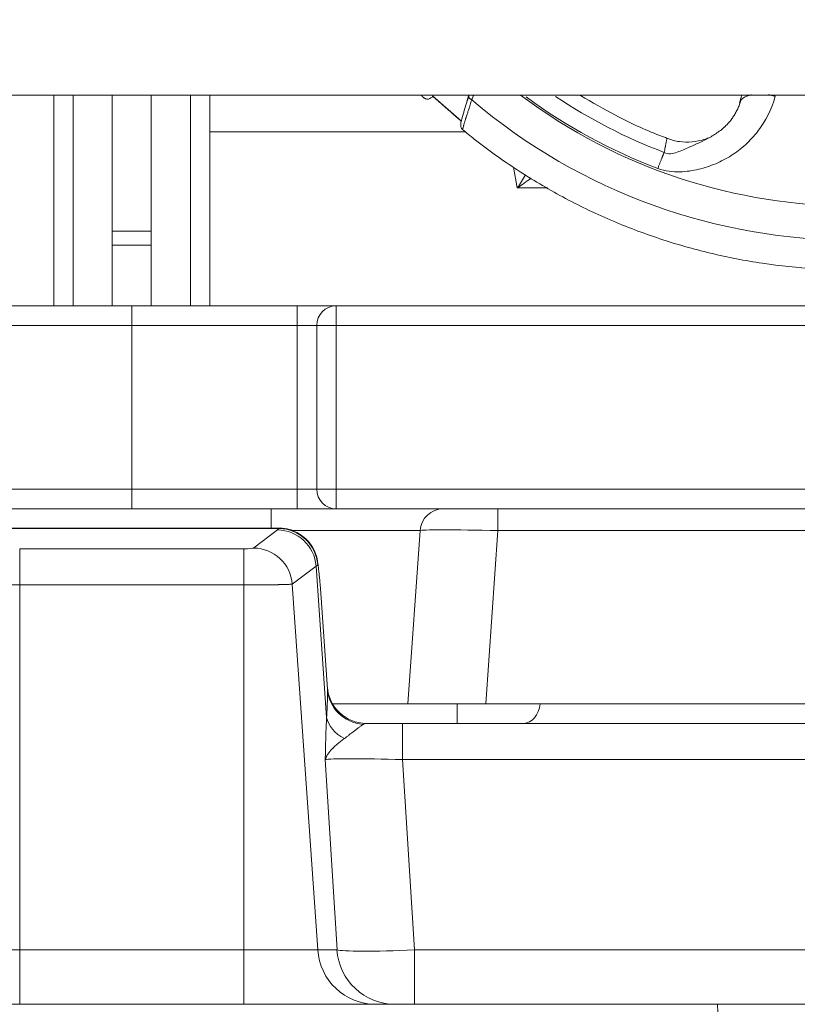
# Model space of a CAD drawing. Header units: millimetres. Extents: x -10 to 594, y 0 to 420.
# Tile 615 of 656: x 462 to 471, y 141 to 154. Entities that reach past the tile are written whole.
import ezdxf

# ---------------------------------------------------------------- set-up
doc = ezdxf.new("R2010")
doc.units = ezdxf.units.MM
doc.layers.add('1', color=7, linetype='Continuous', true_color=0xffffff)
doc.styles.add('Calibri', font='txt')
doc.dimstyles.get("Standard").update_dxf_attribs({"dimtxt": 0.18, "dimasz": 0.18, "dimexe": 0.18, "dimexo": 0.0625, "dimgap": 0.09, "dimtad": 0, "dimtih": 1, "dimtoh": 1, "dimdec": 4, "dimzin": 0, "dimdsep": 46, "dimtxsty": 'Standard', "dimcen": 0.09, "dimadec": 0, "dimazin": 0, "dimtfac": 1, "dimtdec": 4, "dimtofl": 0, "dimtmove": 0, "dimatfit": 3, "dimfxl": 0, "dimtolj": 1, "dimtzin": 0, "dimarcsym": 0})

# ---------------------------------------------------------------- blocks, each defined once
blk = doc.blocks.new('_U14')
at = {"layer": '1', "color": 18, "lineweight": 13}
for p, q in [((426.917, 131.344), (426.917, 193.658)), ((499.013, 131.344), (499.013, 193.658)), ((426.917, 191.658), (456.738, 191.658)), ((499.013, 191.658), (469.191, 191.658))]:
    blk.add_line(p, q, dxfattribs=at)
at = {"layer": '1', "color": 18}
for points in [[(426.917, 191.658), (430.417, 192.596), (430.417, 190.72)], [(499.013, 191.658), (495.513, 190.72), (495.513, 192.596)]]:
    blk.add_solid(points, dxfattribs=at)
at = {"layer": '1', "color": 18, "linetype": 'Continuous', "lineweight": 13, "char_height": 3.5, "attachment_point": 7, "line_spacing_factor": 1.399613, "style": 'Calibri'}
for s, insert in [('\\fCalibri|b0|i0;\\W1.0000;1.44', (458.424, 188.674)), ('\\fCalibri|b0|i0;\\W1.0000;DEFLATED TUBE WIDTH', (436.94, 181.665))]:
    blk.add_mtext(s, dxfattribs=dict(at, insert=insert))

msp = doc.modelspace()

# ---------------------------------------------------------------- linework, layer by layer
at = {"layer": '1', "color": 155, "linetype": 'Continuous', "lineweight": 18}
for p, q in [((444.826, 152.64), (481.105, 152.64)), ((461.965, 149.94), (461.965, 152.64)), ((462.715, 152.64), (462.715, 150.896)), ((463.215, 152.64), (463.215, 150.896)), ((463.965, 152.64), (463.965, 149.94)), ((466.818, 152.629), (467.189, 152.305)), ((466.818, 152.629), (467.189, 152.305)), ((462.715, 150.718), (462.715, 150.896)), ((463.215, 150.896), (463.215, 150.718)), ((462.715, 150.718), (462.715, 149.94)), ((463.215, 150.718), (463.215, 149.94)), ((460.847, 149.94), (462.965, 149.94)), ((460.847, 149.94), (462.965, 149.94)), ((462.965, 149.94), (465.082, 149.94)), ((462.965, 149.94), (465.082, 149.94)), ((465.583, 149.94), (465.082, 149.94)), ((465.583, 149.94), (465.082, 149.94)), ((465.583, 149.94), (484.431, 149.94)), ((465.583, 149.94), (484.431, 149.94)), ((465.333, 147.59), (465.333, 149.69)), ((465.333, 147.59), (465.333, 149.69)), ((462.965, 147.34), (460.847, 147.34)), ((462.965, 147.34), (460.847, 147.34)), ((462.965, 147.34), (465.082, 147.34)), ((462.965, 147.34), (465.082, 147.34)), ((465.082, 147.34), (465.583, 147.34)), ((465.082, 147.34), (465.583, 147.34)), ((481.449, 147.34), (465.583, 147.34)), ((481.449, 147.34), (465.583, 147.34)), ((461.077, 147.09), (464.852, 147.09)), ((464.852, 147.09), (464.861, 147.09)), ((466.502, 144.84), (466.658, 147.061)), ((465.381, 146.32), (465.472, 145.029)), ((466.502, 144.84), (465.536, 144.84)), ((467.5, 144.84), (466.502, 144.84)), ((467.5, 144.84), (474.772, 144.84)), ((465.969, 144.59), (466.433, 144.59)), ((466.433, 144.59), (478.936, 144.59))]:
    msp.add_line(p, q, dxfattribs=at)
at = {"layer": '1', "color": 155, "linetype": 'Continuous', "lineweight": 13}
for p, q in [((462.215, 152.64), (462.215, 149.94)), ((463.715, 149.94), (463.715, 152.64)), ((467.237, 152.17), (463.965, 152.17)), ((467.903, 151.451), (467.852, 151.718)), ((468.29, 151.451), (467.903, 151.451)), ((462.715, 150.896), (463.215, 150.896)), ((463.215, 150.718), (462.715, 150.718)), ((465.583, 149.94), (465.583, 149.69)), ((465.583, 149.94), (465.583, 149.69)), ((462.964, 149.69), (460.847, 149.69)), ((462.964, 149.69), (460.847, 149.69)), ((462.964, 149.69), (462.965, 149.69)), ((462.964, 147.59), (462.964, 149.69)), ((462.964, 147.59), (462.964, 149.69)), ((462.964, 149.69), (462.965, 149.69)), ((465.083, 149.69), (462.965, 149.69)), ((462.965, 149.69), (462.965, 147.59)), ((465.083, 149.69), (462.965, 149.69)), ((462.965, 149.69), (462.965, 147.59)), ((465.083, 147.59), (465.083, 149.69)), ((465.083, 149.69), (465.333, 149.69)), ((465.083, 149.69), (465.333, 149.69)), ((465.083, 147.59), (465.083, 149.69)), ((465.333, 149.69), (465.583, 149.69)), ((465.333, 149.69), (465.583, 149.69)), ((465.583, 149.69), (465.583, 147.59)), ((484.431, 149.69), (465.583, 149.69)), ((465.583, 149.69), (465.583, 147.59)), ((484.431, 149.69), (465.583, 149.69)), ((460.847, 147.59), (462.964, 147.59)), ((460.847, 147.59), (462.964, 147.59)), ((462.964, 147.59), (462.965, 147.59)), ((462.964, 147.59), (462.965, 147.59)), ((462.965, 147.59), (465.083, 147.59)), ((462.965, 147.59), (465.083, 147.59)), ((465.083, 147.59), (465.333, 147.59)), ((465.083, 147.59), (465.333, 147.59)), ((465.333, 147.59), (465.583, 147.59)), ((465.333, 147.59), (465.583, 147.59)), ((465.583, 147.59), (481.449, 147.59)), ((465.583, 147.34), (465.583, 147.59)), ((465.583, 147.59), (481.449, 147.59)), ((465.583, 147.34), (465.583, 147.59)), ((464.752, 147.09), (464.752, 147.34)), ((467.655, 147.061), (467.655, 147.34)), ((464.849, 147.086), (461.08, 147.086)), ((464.526, 146.837), (464.831, 147.068)), ((466.658, 147.061), (465.032, 147.061)), ((467.655, 147.061), (467.5, 144.84)), ((474.655, 147.061), (467.655, 147.061)), ((461.529, 146.827), (464.4, 146.827)), ((461.529, 146.364), (461.529, 146.827)), ((464.4, 146.827), (464.4, 146.364)), ((465.351, 146.625), (465.35, 146.625)), ((465.326, 146.605), (465.021, 146.374)), ((465.46, 144.667), (465.326, 146.605)), ((464.4, 146.364), (461.529, 146.364)), ((461.529, 146.364), (461.529, 141.687)), ((464.4, 141.687), (464.4, 146.364)), ((465.021, 146.374), (465.346, 141.687)), ((467.131, 144.59), (467.131, 144.84)), ((466.433, 144.125), (466.433, 144.59)), ((465.594, 141.687), (465.443, 144.125)), ((478.936, 144.125), (466.433, 144.125)), ((466.433, 144.125), (466.584, 141.687)), ((460.583, 141.687), (461.529, 141.687)), ((461.529, 141.687), (464.4, 141.687)), ((461.529, 141.687), (461.529, 140.99)), ((464.4, 141.687), (465.346, 141.687)), ((464.4, 141.687), (464.4, 140.99)), ((465.346, 141.687), (465.594, 141.687)), ((466.584, 141.687), (478.766, 141.687)), ((466.584, 140.99), (466.584, 141.687))]:
    msp.add_line(p, q, dxfattribs=at)
at = {"layer": '1', "color": 155, "linetype": 'Continuous', "lineweight": 18}
for centre, radius, start, end in [((465.583, 149.69), 0.25, 90, 180), ((465.583, 149.69), 0.25, 90, 180), ((465.583, 147.59), 0.25, 180, 270), ((465.583, 147.59), 0.25, 180, 270), ((466.957, 147.04), 0.3, 90, 176), ((465.969, 145.09), 0.5, 184, 270)]:
    msp.add_arc(centre, radius, start, end, dxfattribs=at)
at = {"layer": '1', "color": 155, "linetype": 'Continuous', "lineweight": 13}
for centre, major_axis, ratio, start_param, end_param in [((467.352, 152.613), (-0.0717, 0.0219), 0.606213, 6.256078, 7.56152), ((472.215, 158.308), (-7.547, 0), 0.997564, 0.864847, 2.276746), ((472.215, 158.313), (7.113, 0), 0.997564, 4.068151, 5.356627), ((467.903, 151.723), (0.372, 0.651), 0.189785, 4.391402, 4.658887), ((467.903, 151.723), (0.624, 0.467), 0.286016, 4.50159, 4.781412), ((462.965, 149.69), (0, -0.25), 0.001879, 3.141593, 4.712389), ((462.965, 149.69), (0, -0.25), 0.001879, 3.141593, 4.712389), ((462.965, 149.69), (0, -0.25), 0.001879, 1.570796, 3.141593), ((462.965, 149.69), (0, -0.25), 0.001879, 1.570796, 3.141593), ((465.082, 149.69), (0, -0.25), 0.001879, 1.570796, 3.141593), ((465.082, 149.69), (0, -0.25), 0.001879, 1.570796, 3.141593), ((462.965, 147.59), (0, -0.25), 0.001879, 4.712389, 6.283185), ((462.965, 147.59), (0, -0.25), 0.001879, 4.712389, 6.283185), ((462.965, 147.59), (0, -0.25), 0.001879, 0, 1.570796), ((462.965, 147.59), (0, -0.25), 0.001879, 0, 1.570796), ((465.082, 147.59), (0, -0.25), 0.001879, 0, 1.570796), ((465.082, 147.59), (0, -0.25), 0.001879, 0, 1.570796), ((460.502, 147.112), (-4.357, 0), 0.08749, 3.026733, 3.073394), ((464.831, 146.57), (-0.302, 0.398), 0.98968, 4.13862, 5.629351), ((464.849, 146.588), (0.394, -0.308), 0.993897, 0.735921, 2.230699), ((467.659, 147.04), (-1.001, 0.021), 0.020826, 4.716235, 6.282165), ((464.4, 146.838), (-0.126, 0), 0.08749, 1.570796, 3.026733), ((464.526, 146.339), (-0.302, 0.398), 0.98968, 4.13862, 5.629351), ((465.97, 145.064), (0.499, 0.035), 0.976957, 3.141593, 4.561702), ((467.987, 144.89), (0, 0.3), 0.707107, 3.141593, 4.54494), ((465.956, 144.702), (0.499, -0.032), 0.742313, 3.32218, 4.195328), ((466.44, 144.09), (-1.004, 0.031), 0.034514, 4.719912, 6.165462), ((466.089, 141.74), (0, -0.75), 0.992696, 4.782202, 6.283185), ((466.585, 141.74), (0.999, 0.046), 0.052205, 3.263337, 4.708887), ((466.336, 141.74), (0, 0.75), 0.992696, 1.640609, 3.141593)]:
    msp.add_ellipse(centre, major_axis=major_axis, ratio=ratio, start_param=start_param, end_param=end_param, dxfattribs=at)
at = {"layer": '1', "color": 155, "linetype": 'Continuous', "lineweight": 18}
msp.add_ellipse((464.852, 146.59), major_axis=(0, -0.5), ratio=0.997935, start_param=1.640609, end_param=3.141593, dxfattribs=at)
for points, degree in [([(466.67, 152.637), (466.692, 152.618), (466.714, 152.598)], 2), ([(466.819, 152.626), (467.003, 152.464), (467.188, 152.303)], 2), ([(470.765, 152.572), (470.702, 152.349), (470.52, 152.2)], 2), ([(470.776, 152.636), (470.767, 152.603), (470.758, 152.57), (470.749, 152.537)], 3)]:
    msp.add_open_spline(points, degree=degree, dxfattribs=at)
for points, knots in [([(466.702, 152.608), (466.706, 152.605), (466.714, 152.599), (466.729, 152.592), (466.747, 152.588), (466.772, 152.59), (466.8, 152.603), (466.815, 152.619), (466.82, 152.63)], [0, 0, 0, 0, 0.086085, 0.181087, 0.286939, 0.407871, 0.691732, 1, 1, 1, 1]), ([(467.279, 152.629), (467.256, 152.555), (467.222, 152.442), (467.192, 152.33), (467.179, 152.287), (467.177, 152.231), (467.192, 152.207), (467.204, 152.194)], [0, 0, 0, 0, 0.323573, 0.577405, 0.772838, 0.879363, 1, 1, 1, 1]), ([(467.319, 152.578), (467.315, 152.567), (467.308, 152.546), (467.298, 152.516), (467.289, 152.487), (467.28, 152.459), (467.271, 152.432), (467.263, 152.406), (467.255, 152.382), (467.25, 152.366), (467.247, 152.355), (467.245, 152.35), (467.244, 152.346), (467.243, 152.344), (467.243, 152.343), (467.242, 152.34), (467.239, 152.331), (467.235, 152.316), (467.229, 152.297), (467.224, 152.279), (467.219, 152.264), (467.215, 152.249), (467.212, 152.236), (467.21, 152.229), (467.209, 152.225), (467.208, 152.223), (467.208, 152.222), (467.208, 152.221), (467.208, 152.221), (467.207, 152.219), (467.206, 152.214), (467.205, 152.208), (467.204, 152.202), (467.203, 152.198), (467.203, 152.195), (467.204, 152.195), (467.204, 152.194)], [0, 0, 0, 0, 0.046201, 0.092402, 0.138603, 0.184804, 0.231006, 0.277207, 0.323408, 0.369609, 0.369609, 0.392709, 0.398485, 0.398485, 0.40426, 0.40426, 0.41581, 0.462011, 0.508212, 0.554413, 0.600614, 0.646816, 0.693017, 0.739218, 0.739218, 0.750768, 0.756543, 0.756543, 0.762318, 0.762318, 0.785419, 0.83162, 0.877821, 0.924022, 0.970223, 1, 1, 1, 1]), ([(467.26, 152.564), (467.262, 152.572), (467.264, 152.579), (467.268, 152.591), (467.269, 152.595), (467.271, 152.602), (467.272, 152.604), (467.273, 152.609), (467.277, 152.62), (467.28, 152.63), (467.283, 152.639)], [0, 0, 0, 0, 0.309345, 0.309345, 0.488364, 0.488364, 0.577873, 0.577873, 0.667383, 1, 1, 1, 1]), ([(467.287, 152.64), (467.285, 152.633), (467.281, 152.62), (467.277, 152.607), (467.273, 152.595), (467.271, 152.589), (467.269, 152.583)], [0, 0, 0, 0, 0.359282, 0.679641, 0.679641, 1, 1, 1, 1]), ([(467.34, 152.635), (467.339, 152.632), (467.338, 152.629), (467.334, 152.618), (467.33, 152.61), (467.327, 152.6), (467.326, 152.598), (467.324, 152.594), (467.322, 152.588), (467.32, 152.582), (467.319, 152.578)], [0, 0, 0, 0, 0.145299, 0.145299, 0.57265, 0.57265, 0.679487, 0.679487, 0.786325, 1, 1, 1, 1]), ([(469.824, 152.086), (469.791, 152.098), (469.565, 152.183), (469.19, 152.359), (468.86, 152.546), (468.714, 152.636)], [0, 0, 0, 0, 0.083186, 0.583889, 1, 1, 1, 1]), ([(467.202, 152.199), (467.252, 152.157), (467.475, 151.972), (467.898, 151.674), (468.48, 151.327), (469.09, 151.032), (469.724, 150.791), (470.376, 150.605), (471.042, 150.476), (471.717, 150.404), (472.395, 150.39), (473.072, 150.435), (473.742, 150.537), (474.401, 150.697), (475.044, 150.912), (475.666, 151.182), (476.262, 151.505), (476.785, 151.845), (477.095, 152.091), (477.225, 152.202)], [0, 0, 0, 0, 0.017861, 0.080178, 0.142508, 0.204841, 0.267177, 0.329514, 0.391852, 0.454192, 0.516533, 0.578875, 0.641217, 0.703559, 0.7659, 0.82824, 0.890579, 0.952917, 1, 1, 1, 1]), ([(470.544, 152.22), (470.526, 152.204), (470.508, 152.19), (470.451, 152.147), (470.41, 152.122), (470.364, 152.096), (470.36, 152.093), (470.355, 152.091)], [0, 0, 0, 0, 0.301979, 0.301979, 0.930119, 0.930119, 1, 1, 1, 1]), ([(469.822, 152.085), (469.821, 152.086), (469.821, 152.085), (469.82, 152.084), (469.82, 152.082), (469.82, 152.081), (469.819, 152.08), (469.819, 152.08), (469.819, 152.08), (469.819, 152.08), (469.819, 152.077), (469.818, 152.073), (469.816, 152.066), (469.814, 152.058), (469.811, 152.041), (469.807, 152.021), (469.804, 152.005), (469.801, 151.995), (469.801, 151.993), (469.8, 151.989), (469.8, 151.988), (469.8, 151.986), (469.799, 151.98), (469.798, 151.974), (469.795, 151.96), (469.791, 151.94), (469.787, 151.917), (469.784, 151.906)], [0, 0, 0, 0, 0.093039, 0.093039, 0.143426, 0.168619, 0.168619, 0.174917, 0.174917, 0.181216, 0.193813, 0.294586, 0.294586, 0.395359, 0.496133, 0.596906, 0.69768, 0.69768, 0.722873, 0.722873, 0.73547, 0.73547, 0.748066, 0.798453, 0.798453, 0.899227, 1, 1, 1, 1]), ([(470.354, 152.094), (470.335, 152.085), (470.272, 152.061), (470.143, 152.036), (469.98, 152.038), (469.874, 152.066), (469.822, 152.085)], [0, 0, 0, 0, 0.141415, 0.427252, 0.714922, 1, 1, 1, 1]), ([(465.027, 147.061), (465.014, 147.066), (464.987, 147.074), (464.96, 147.08), (464.932, 147.085), (464.918, 147.087), (464.9, 147.088), (464.897, 147.089), (464.889, 147.089), (464.879, 147.09), (464.868, 147.09), (464.861, 147.09)], [0, 0, 0, 0, 0.25, 0.5, 0.5, 0.75, 0.75, 0.8125, 0.8125, 0.875, 1, 1, 1, 1]), ([(465.381, 146.32), (465.381, 146.329), (465.379, 146.348), (465.377, 146.368), (465.375, 146.39), (465.374, 146.401), (465.372, 146.424), (465.371, 146.437), (465.369, 146.453), (465.369, 146.456), (465.368, 146.463), (465.368, 146.466), (465.367, 146.476), (465.366, 146.483), (465.364, 146.504), (465.362, 146.518), (465.359, 146.547), (465.358, 146.562), (465.355, 146.593), (465.353, 146.609), (465.351, 146.625)], [0, 0, 0, 0, 0.125, 0.25, 0.25, 0.375, 0.375, 0.5, 0.5, 0.53125, 0.53125, 0.5625, 0.5625, 0.625, 0.625, 0.75, 0.75, 0.875, 0.875, 1, 1, 1, 1]), ([(455.465, 140.99), (455.777, 140.99), (456.09, 140.99), (456.715, 140.99), (457.027, 140.99), (457.965, 140.99), (458.59, 140.99), (459.84, 140.99), (460.465, 140.99), (461.402, 140.99), (461.715, 140.99), (462.184, 140.99), (462.34, 140.99), (462.652, 140.99), (462.809, 140.99), (462.965, 140.99)], [0, 0, 0, 0, 0.125, 0.125, 0.25, 0.25, 0.5, 0.5, 0.75, 0.75, 0.875, 0.875, 0.9375, 0.9375, 1, 1, 1, 1]), ([(462.965, 140.99), (463.121, 140.99), (463.277, 140.99), (463.59, 140.99), (463.746, 140.99), (464.215, 140.99), (464.527, 140.99), (465.465, 140.99), (466.09, 140.99), (467.34, 140.99), (467.965, 140.99), (468.902, 140.99), (469.215, 140.99), (469.84, 140.99), (470.152, 140.99), (470.465, 140.99)], [0, 0, 0, 0, 0.0625, 0.0625, 0.125, 0.125, 0.25, 0.25, 0.5, 0.5, 0.75, 0.75, 0.875, 0.875, 1, 1, 1, 1]), ([(470.465, 140.99), (470.946, 140.99), (471.425, 140.99), (472.383, 140.99), (472.861, 140.99), (473.815, 140.99), (474.291, 140.99), (475.241, 140.99), (475.715, 140.99), (476.661, 140.99), (477.134, 140.99), (478.076, 140.99), (478.547, 140.99), (479.486, 140.99), (479.954, 140.99), (480.889, 140.99), (481.356, 140.99), (481.821, 140.99)], [0, 0, 0, 0, 0.125, 0.125, 0.25, 0.25, 0.375, 0.375, 0.5, 0.5, 0.625, 0.625, 0.75, 0.75, 0.875, 0.875, 1, 1, 1, 1])]:
    msp.add_open_spline(points, degree=3, knots=knots, dxfattribs=at)
at = {"layer": '1', "color": 155, "linetype": 'Continuous', "lineweight": 13}
for points in [[(468.016, 152.616), (468.533, 152.237), (469.101, 151.928), (469.702, 151.701)], [(469.784, 151.906), (469.295, 152.091), (468.827, 152.332), (468.393, 152.623)], [(470.566, 152.24), (470.559, 152.233), (470.551, 152.227), (470.544, 152.22)], [(464.849, 147.086), (464.85, 147.089), (464.851, 147.09), (464.852, 147.09)], [(465.347, 146.623), (465.342, 146.617), (465.335, 146.611), (465.326, 146.605)], [(465.35, 146.625), (465.349, 146.625), (465.348, 146.624), (465.347, 146.623)]]:
    msp.add_open_spline(points, degree=3, dxfattribs=at)
for points, knots in [([(469.702, 151.701), (469.749, 151.683), (469.798, 151.671), (469.895, 151.657), (469.941, 151.656), (470.028, 151.658), (470.07, 151.662), (470.15, 151.673), (470.189, 151.681), (470.301, 151.708), (470.374, 151.732), (470.513, 151.791), (470.579, 151.826), (470.706, 151.906), (470.767, 151.952), (470.881, 152.056), (470.935, 152.114), (471.081, 152.305), (471.16, 152.455), (471.206, 152.627)], [0, 0, 0, 0, 0.0625, 0.0625, 0.125, 0.125, 0.1875, 0.1875, 0.25, 0.25, 0.375, 0.375, 0.5, 0.5, 0.625, 0.625, 0.75, 0.75, 1, 1, 1, 1]), ([(470.355, 152.091), (470.318, 152.071), (470.28, 152.052), (470.196, 152.013), (470.15, 151.993), (470.079, 151.961), (470.055, 151.951), (470.004, 151.929), (469.978, 151.918), (469.923, 151.899), (469.895, 151.891), (469.838, 151.887), (469.81, 151.892), (469.784, 151.906)], [0, 0, 0, 0, 0.228544, 0.228544, 0.485696, 0.485696, 0.614272, 0.614272, 0.742848, 0.742848, 0.871424, 0.871424, 1, 1, 1, 1]), ([(461.529, 146.364), (461.51, 146.364), (461.491, 146.364), (461.467, 146.364), (461.463, 146.364), (461.453, 146.364), (461.448, 146.364), (461.434, 146.364), (461.425, 146.364), (461.397, 146.364), (461.361, 146.365), (461.325, 146.365), (461.298, 146.365), (461.285, 146.365), (461.272, 146.365), (461.266, 146.365), (461.264, 146.365), (461.259, 146.365), (461.257, 146.365), (461.238, 146.365), (461.221, 146.366), (461.189, 146.366), (461.173, 146.366), (461.143, 146.367), (461.128, 146.367), (461.107, 146.367), (461.1, 146.367), (461.092, 146.367), (461.09, 146.367), (461.087, 146.367), (461.082, 146.368), (461.077, 146.368), (461.06, 146.368), (461.048, 146.368), (461.025, 146.369), (461.014, 146.369), (460.994, 146.37), (460.984, 146.37), (460.973, 146.37), (460.971, 146.37), (460.968, 146.37), (460.967, 146.37), (460.965, 146.37), (460.964, 146.371), (460.959, 146.371), (460.955, 146.371), (460.944, 146.371), (460.931, 146.372), (460.922, 146.373), (460.914, 146.373), (460.911, 146.374), (460.909, 146.374)], [0, 0, 0, 0, 0.0625, 0.0625, 0.078125, 0.078125, 0.09375, 0.09375, 0.125, 0.125, 0.1875, 0.25, 0.25, 0.28125, 0.296875, 0.296875, 0.304688, 0.304688, 0.3125, 0.3125, 0.375, 0.375, 0.4375, 0.4375, 0.5, 0.5, 0.53125, 0.53125, 0.539062, 0.539062, 0.546875, 0.5625, 0.5625, 0.625, 0.625, 0.6875, 0.6875, 0.75, 0.75, 0.765625, 0.765625, 0.773437, 0.773437, 0.78125, 0.78125, 0.8125, 0.8125, 0.875, 0.9375, 0.9375, 1, 1, 1, 1]), ([(465.021, 146.374), (465.019, 146.374), (465.016, 146.373), (465.008, 146.373), (464.998, 146.372), (464.986, 146.371), (464.975, 146.371), (464.971, 146.371), (464.966, 146.371), (464.965, 146.37), (464.963, 146.37), (464.962, 146.37), (464.959, 146.37), (464.956, 146.37), (464.945, 146.37), (464.936, 146.37), (464.916, 146.369), (464.905, 146.369), (464.881, 146.368), (464.869, 146.368), (464.853, 146.368), (464.848, 146.368), (464.843, 146.367), (464.84, 146.367), (464.838, 146.367), (464.829, 146.367), (464.822, 146.367), (464.801, 146.367), (464.787, 146.367), (464.756, 146.366), (464.741, 146.366), (464.708, 146.366), (464.692, 146.365), (464.673, 146.365), (464.67, 146.365), (464.666, 146.365), (464.664, 146.365), (464.658, 146.365), (464.645, 146.365), (464.631, 146.365), (464.605, 146.365), (464.569, 146.365), (464.532, 146.364), (464.505, 146.364), (464.495, 146.364), (464.481, 146.364), (464.477, 146.364), (464.467, 146.364), (464.462, 146.364), (464.439, 146.364), (464.42, 146.364), (464.4, 146.364)], [0, 0, 0, 0, 0.0625, 0.0625, 0.125, 0.1875, 0.1875, 0.21875, 0.21875, 0.226563, 0.226563, 0.234375, 0.234375, 0.25, 0.25, 0.3125, 0.3125, 0.375, 0.375, 0.4375, 0.4375, 0.453125, 0.460938, 0.460938, 0.46875, 0.46875, 0.5, 0.5, 0.5625, 0.5625, 0.625, 0.625, 0.6875, 0.6875, 0.695312, 0.695312, 0.703125, 0.703125, 0.71875, 0.75, 0.75, 0.8125, 0.875, 0.875, 0.90625, 0.90625, 0.921875, 0.921875, 0.9375, 0.9375, 1, 1, 1, 1]), ([(465.46, 144.667), (465.462, 144.688), (465.463, 144.708), (465.465, 144.748), (465.466, 144.768), (465.467, 144.791), (465.467, 144.796), (465.467, 144.805), (465.467, 144.809), (465.468, 144.823), (465.468, 144.832), (465.47, 144.858), (465.47, 144.874), (465.471, 144.905), (465.472, 144.92), (465.472, 144.948), (465.473, 144.96), (465.473, 144.975), (465.473, 144.978), (465.473, 144.984), (465.473, 144.986), (465.473, 144.994), (465.473, 144.999), (465.472, 145.014), (465.472, 145.022), (465.472, 145.029)], [0, 0, 0, 0, 0.125, 0.125, 0.25, 0.25, 0.28125, 0.28125, 0.3125, 0.3125, 0.375, 0.375, 0.5, 0.5, 0.625, 0.625, 0.75, 0.75, 0.78125, 0.78125, 0.8125, 0.8125, 0.875, 0.875, 1, 1, 1, 1]), ([(465.443, 144.125), (465.443, 144.126), (465.443, 144.128), (465.443, 144.131), (465.443, 144.135), (465.443, 144.146), (465.444, 144.167), (465.444, 144.185), (465.444, 144.221), (465.445, 144.245), (465.446, 144.316), (465.448, 144.363), (465.45, 144.432), (465.45, 144.454), (465.452, 144.499), (465.453, 144.521), (465.456, 144.586), (465.458, 144.627), (465.46, 144.667)], [0, 0, 0, 0, 0.007813, 0.007813, 0.015625, 0.03125, 0.0625, 0.125, 0.125, 0.25, 0.25, 0.5, 0.5, 0.625, 0.625, 0.75, 0.75, 1, 1, 1, 1]), ([(465.969, 144.59), (465.963, 144.59), (465.956, 144.589), (465.943, 144.584), (465.936, 144.581), (465.929, 144.577)], [0, 0, 0, 0, 0.5, 0.5, 1, 1, 1, 1]), ([(465.929, 144.577), (465.922, 144.573), (465.914, 144.568), (465.904, 144.56), (465.902, 144.559), (465.898, 144.556), (465.896, 144.554), (465.889, 144.55), (465.885, 144.546), (465.871, 144.536), (465.861, 144.529), (465.841, 144.513), (465.831, 144.505), (465.81, 144.489), (465.799, 144.481), (465.777, 144.464), (465.766, 144.456), (465.744, 144.438), (465.733, 144.43), (465.71, 144.413), (465.699, 144.404), (465.688, 144.396)], [0, 0, 0, 0, 0.125, 0.125, 0.15625, 0.15625, 0.1875, 0.1875, 0.25, 0.25, 0.375, 0.375, 0.5, 0.5, 0.625, 0.625, 0.75, 0.75, 0.875, 0.875, 1, 1, 1, 1]), ([(465.688, 144.396), (465.673, 144.384), (465.658, 144.372), (465.628, 144.349), (465.614, 144.337), (465.587, 144.314), (465.574, 144.303), (465.556, 144.286), (465.55, 144.28), (465.541, 144.271), (465.538, 144.269), (465.533, 144.263), (465.53, 144.26), (465.516, 144.246), (465.507, 144.235), (465.493, 144.218), (465.489, 144.213), (465.481, 144.202), (465.477, 144.196), (465.47, 144.185), (465.465, 144.177), (465.46, 144.168), (465.458, 144.163), (465.456, 144.16), (465.452, 144.152), (465.449, 144.144), (465.446, 144.134), (465.444, 144.129), (465.444, 144.127), (465.443, 144.126), (465.443, 144.125), (465.443, 144.125)], [0, 0, 0, 0, 0.125, 0.125, 0.25, 0.25, 0.375, 0.375, 0.4375, 0.4375, 0.46875, 0.46875, 0.5, 0.5, 0.625, 0.625, 0.6875, 0.6875, 0.75, 0.75, 0.8125, 0.84375, 0.84375, 0.875, 0.875, 0.9375, 0.96875, 0.984375, 0.992187, 0.992187, 1, 1, 1, 1]), ([(470.465, 140.99), (470.467, 140.99), (470.47, 140.943), (470.474, 140.777), (470.475, 140.66), (470.475, 140.538)], [0, 0, 0, 0, 0.5, 0.5, 1, 1, 1, 1])]:
    msp.add_open_spline(points, degree=3, knots=knots, dxfattribs=at)
for points, weights in [([(470.902, 152.644), (470.768, 152.618), (470.749, 152.537)], [0.859204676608, 0.858532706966, 1]), ([(471.206, 152.627), (471.16, 152.638), (471.115, 152.645)], [1, 0.95840724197, 0.929101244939]), ([(469.702, 151.701), (469.751, 151.827), (469.784, 151.906)], [1, 0.969468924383, 1])]:
    msp.add_rational_spline(points, weights, degree=2, dxfattribs=at)

# ---------------------------------------------------------------- dimensions: what is measured, and where the dimension line sits
at = {"layer": '1', "color": 18, "linetype": 'Continuous', "lineweight": 13}
dim = msp.add_linear_dim(base=(426.917, 191.658), p1=(499.013, 131.344), p2=(426.917, 131.344), text=' <> \\P\\fCalibri|b0|i0;\\C18;{\\H1.00x;\\fCalibri|b0|i0;DEFLATED TUBE WIDTH\\fCalibri|b0|i0;}\\C18;', dimstyle='Standard', override={"dimtxt": 3.5, "dimasz": 3.5, "dimexe": 2, "dimexo": 0, "dimgap": 1.5, "dimtih": 0, "dimtoh": 0, "dimdec": 2, "dimlfac": 0.02, "dimdsep": 46, "dimlunit": 2, "dimtxsty": 'Calibri', "dimsah": 1, "dimse1": 0, "dimse2": 0, "dimsd1": 0, "dimsd2": 0, "dimclrd": 18, "dimclre": 18, "dimclrt": 18, "dimtol": 0, "dimtm": -0.1, "dimtfac": 1, "dimtdec": 2, "dimtofl": 1, "dimtmove": 0, "dimlwd": 13, "dimlwe": 13}, dxfattribs=at)
dim.commit()
dim.dimension.update_dxf_attribs({"geometry": '_U14', "text_midpoint": (462.965, 191.658), "dimtype": 160})

doc.saveas('drawing.dxf')
